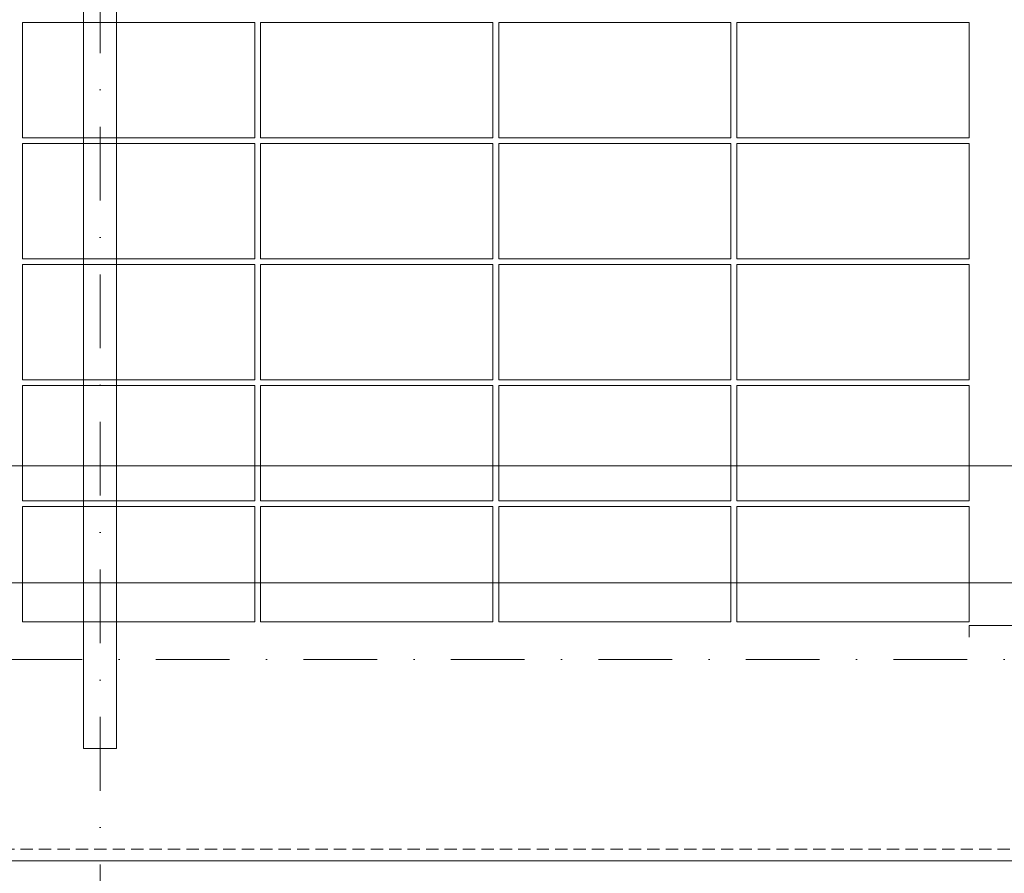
# Model space of a CAD drawing. Header units: millimetres. Extents: x -1695604 to 5289369, y -1488057 to 2187451.
# Tile 567 of 656: x 390135 to 395222, y 148895 to 153305. Entities that reach past the tile are written whole.
import ezdxf
from ezdxf import colors
from ezdxf.entities.mleader import LeaderData, LeaderLine
from ezdxf.math import Vec2, Vec3

# ---------------------------------------------------------------- set-up
doc = ezdxf.new("R2010")
doc.units = ezdxf.units.MM
for name, pattern in [('CENTERX2', [101.6, 63.5, -12.7, 12.7, -12.7]), ('DASHDOT', [25.4, 12.7, -6.35, 0, -6.35]), ('DASHED', [19.05, 12.7, -6.35]), ('HIDDEN', [9.525, 6.35, -3.175])]:
    doc.linetypes.add(name, pattern=pattern)
doc.layers.get('Defpoints').update_dxf_attribs({"color": 8})
for name, color, linetype, lineweight in [('A99_FVE', 30, 'Continuous', 5), ('A99_N_kce-pod', 7, 'DASHED', 20), ('A99_N_koty-200', 5, 'Continuous', 5), ('A99_N_koty-200 @ 1', 5, 'Continuous', 5), ('A99_N_koty-200 @ 10', 5, 'Continuous', 5), ('A99_N_koty-200 @ 100', 5, 'Continuous', 5), ('A99_N_koty-200 @ 200', 5, 'Continuous', 5), ('A99_N_koty-200 @ 250 (1)', 5, 'Continuous', 5), ('A99_N_koty-200 @ 250 (2)', 5, 'Continuous', 5), ('A99_N_koty-200 @ 400', 5, 'Continuous', 5), ('A99_N_txt-popis-50 @ 200', 240, 'Continuous', 9), ('A99_S_kce-pohl', 7, 'Continuous', 5), ('A99_S_osy', 1, 'CENTERX2', 5)]:
    doc.layers.add(name, color=color, linetype=linetype, lineweight=lineweight)
doc.styles.add('A99_kota', font='isocpeur.ttf', dxfattribs={"height": 2})
doc.styles.add('A99_popis', font='isocpeur.ttf')
doc.dimstyles.new('A99_kota_200 new', dxfattribs={"dimscale": 200, "dimtxt": 2, "dimasz": 1.2, "dimexe": 0.5, "dimexo": 1.5, "dimgap": 0.3, "dimtad": 1, "dimdec": 0, "dimzin": 3, "dimdsep": 46, "dimtxsty": 'A99_kota', "dimblk": 'ARCHTICK', "dimcen": 2.5, "dimazin": 2, "dimtfac": 0.75, "dimtdec": 0, "dimtmove": 2, "dimatfit": 0, "dimfxl": 0, "dimtolj": 1, "dimtzin": 0, "dimlwd": 5, "dimlwe": 5, "dimarcsym": 0})

# ---------------------------------------------------------------- blocks, each defined once
blk = doc.blocks.new('_ArchTick')
at = {"color": 0, "linetype": 'ByBlock', "const_width": 0.15}
blk.add_lwpolyline([(-0.5, -0.5), (0.5, 0.5)], dxfattribs=at)
blk = doc.blocks.new('*D4592')
at = {"layer": 'A99_N_koty-200', "color": 0, "linetype": 'Continuous', "lineweight": 5, "ltscale": 10, "transparency": 16777216}
for p, q in [((390550, 146925), (390550, 146475)), ((402550, 146925), (402550, 146475)), ((402550, 146525), (390550, 146525))]:
    blk.add_line(p, q, dxfattribs=at)
at = {"layer": 'Defpoints', "color": 0, "linetype": 'Continuous', "lineweight": 18, "ltscale": 10, "transparency": 16777216}
for p in [(390550, 149400), (402550, 149400), (390550, 146525)]:
    blk.add_point(p, dxfattribs=at)
at = {"layer": 'A99_N_koty-200', "color": 0, "linetype": 'Continuous', "lineweight": 5, "ltscale": 10, "transparency": 16777216, "xscale": 120, "yscale": 120, "zscale": 120, "rotation": 180}
blk.add_blockref('_ArchTick', (390550, 146525), dxfattribs=at)
at = {"layer": 'A99_N_koty-200', "color": 0, "linetype": 'Continuous', "lineweight": 5, "ltscale": 10, "transparency": 16777216, "xscale": 120, "yscale": 120, "zscale": 120}
blk.add_blockref('_ArchTick', (402550, 146525), dxfattribs=at)
at = {"layer": 'A99_N_koty-200', "color": 0, "linetype": 'Continuous', "ltscale": 10, "transparency": 16777216, "insert": (396550, 146655), "char_height": 200, "attachment_point": 5, "style": 'A99_kota'}
blk.add_mtext('\\A1;12000', dxfattribs=at)
blk = doc.blocks.new('*D4593')
at = {"layer": 'A99_N_koty-200', "color": 0, "linetype": 'Continuous', "lineweight": 5, "ltscale": 10, "transparency": 16777216}
for p, q in [((390550, 147325), (390550, 146425)), ((402550, 147325), (402550, 146425)), ((402550, 146525), (390550, 146525))]:
    blk.add_line(p, q, dxfattribs=at)
at = {"layer": 'Defpoints', "color": 0, "linetype": 'Continuous', "lineweight": 18, "ltscale": 10, "transparency": 16777216}
for p in [(390550, 149400), (402550, 149400), (390550, 146525)]:
    blk.add_point(p, dxfattribs=at)
at = {"layer": 'A99_N_koty-200', "color": 0, "linetype": 'Continuous', "lineweight": 5, "ltscale": 10, "transparency": 16777216, "xscale": 240, "yscale": 240, "zscale": 240, "rotation": 180}
blk.add_blockref('_ArchTick', (390550, 146525), dxfattribs=at)
at = {"layer": 'A99_N_koty-200', "color": 0, "linetype": 'Continuous', "lineweight": 5, "ltscale": 10, "transparency": 16777216, "xscale": 240, "yscale": 240, "zscale": 240}
blk.add_blockref('_ArchTick', (402550, 146525), dxfattribs=at)
at = {"layer": 'A99_N_koty-200', "color": 0, "linetype": 'Continuous', "ltscale": 10, "transparency": 16777216, "insert": (396550, 146785), "char_height": 400, "attachment_point": 5, "style": 'A99_kota'}
blk.add_mtext('\\A1;12000', dxfattribs=at)
blk = doc.blocks.new('*D4594')
at = {"layer": 'A99_N_koty-200', "color": 0, "linetype": 'Continuous', "lineweight": 5, "ltscale": 10, "transparency": 16777216}
for p, q in [((390550, 146529), (390550, 146524.5)), ((402550, 146525), (390550, 146525)), ((402550, 146529), (402550, 146524.5))]:
    blk.add_line(p, q, dxfattribs=at)
at = {"layer": 'Defpoints', "color": 0, "linetype": 'Continuous', "lineweight": 18, "ltscale": 10, "transparency": 16777216}
for p in [(390550, 149400), (402550, 149400), (390550, 146525)]:
    blk.add_point(p, dxfattribs=at)
at = {"layer": 'A99_N_koty-200', "color": 0, "linetype": 'Continuous', "lineweight": 5, "ltscale": 10, "transparency": 16777216, "xscale": 1.2, "yscale": 1.2, "zscale": 1.2, "rotation": 180}
blk.add_blockref('_ArchTick', (390550, 146525), dxfattribs=at)
at = {"layer": 'A99_N_koty-200', "color": 0, "linetype": 'Continuous', "lineweight": 5, "ltscale": 10, "transparency": 16777216, "xscale": 1.2, "yscale": 1.2, "zscale": 1.2}
blk.add_blockref('_ArchTick', (402550, 146525), dxfattribs=at)
at = {"layer": 'A99_N_koty-200', "color": 0, "linetype": 'Continuous', "ltscale": 10, "transparency": 16777216, "insert": (396550, 146526.3), "char_height": 2, "attachment_point": 5, "style": 'A99_kota'}
blk.add_mtext('\\A1;12000', dxfattribs=at)
blk = doc.blocks.new('*D4595')
at = {"layer": 'A99_N_koty-200', "color": 0, "linetype": 'Continuous', "lineweight": 5, "ltscale": 10, "transparency": 16777216}
for p, q in [((390550, 148125), (390550, 146325)), ((402550, 148125), (402550, 146325)), ((402550, 146525), (390550, 146525))]:
    blk.add_line(p, q, dxfattribs=at)
at = {"layer": 'Defpoints', "color": 0, "linetype": 'Continuous', "lineweight": 18, "ltscale": 10, "transparency": 16777216}
for p in [(390550, 149400), (402550, 149400), (390550, 146525)]:
    blk.add_point(p, dxfattribs=at)
at = {"layer": 'A99_N_koty-200', "color": 0, "linetype": 'Continuous', "lineweight": 5, "ltscale": 10, "transparency": 16777216, "xscale": 480, "yscale": 480, "zscale": 480, "rotation": 180}
blk.add_blockref('_ArchTick', (390550, 146525), dxfattribs=at)
at = {"layer": 'A99_N_koty-200', "color": 0, "linetype": 'Continuous', "lineweight": 5, "ltscale": 10, "transparency": 16777216, "xscale": 480, "yscale": 480, "zscale": 480}
blk.add_blockref('_ArchTick', (402550, 146525), dxfattribs=at)
at = {"layer": 'A99_N_koty-200', "color": 0, "linetype": 'Continuous', "ltscale": 10, "transparency": 16777216, "insert": (396550, 147045), "char_height": 800, "attachment_point": 5, "style": 'A99_kota'}
blk.add_mtext('\\A1;12000', dxfattribs=at)
blk = doc.blocks.new('*D4596')
at = {"layer": 'A99_N_koty-200', "color": 0, "linetype": 'Continuous', "lineweight": 5, "ltscale": 10, "transparency": 16777216}
for p, q in [((390550, 146565), (390550, 146520)), ((402550, 146525), (390550, 146525)), ((402550, 146565), (402550, 146520))]:
    blk.add_line(p, q, dxfattribs=at)
at = {"layer": 'Defpoints', "color": 0, "linetype": 'Continuous', "lineweight": 18, "ltscale": 10, "transparency": 16777216}
for p in [(390550, 149400), (402550, 149400), (390550, 146525)]:
    blk.add_point(p, dxfattribs=at)
at = {"layer": 'A99_N_koty-200', "color": 0, "linetype": 'Continuous', "lineweight": 5, "ltscale": 10, "transparency": 16777216, "xscale": 12, "yscale": 12, "zscale": 12, "rotation": 180}
blk.add_blockref('_ArchTick', (390550, 146525), dxfattribs=at)
at = {"layer": 'A99_N_koty-200', "color": 0, "linetype": 'Continuous', "lineweight": 5, "ltscale": 10, "transparency": 16777216, "xscale": 12, "yscale": 12, "zscale": 12}
blk.add_blockref('_ArchTick', (402550, 146525), dxfattribs=at)
at = {"layer": 'A99_N_koty-200', "color": 0, "linetype": 'Continuous', "ltscale": 10, "transparency": 16777216, "insert": (396550, 146538), "char_height": 20, "attachment_point": 5, "style": 'A99_kota'}
blk.add_mtext('\\A1;12000', dxfattribs=at)
blk = doc.blocks.new('*D4597')
at = {"layer": 'A99_N_koty-200', "color": 0, "linetype": 'Continuous', "lineweight": 5, "ltscale": 10, "transparency": 16777216}
for p, q in [((390550, 147525), (390550, 146400)), ((402550, 147525), (402550, 146400)), ((402550, 146525), (390550, 146525))]:
    blk.add_line(p, q, dxfattribs=at)
at = {"layer": 'Defpoints', "color": 0, "linetype": 'Continuous', "lineweight": 18, "ltscale": 10, "transparency": 16777216}
for p in [(390550, 149400), (402550, 149400), (390550, 146525)]:
    blk.add_point(p, dxfattribs=at)
at = {"layer": 'A99_N_koty-200', "color": 0, "linetype": 'Continuous', "lineweight": 5, "ltscale": 10, "transparency": 16777216, "xscale": 300, "yscale": 300, "zscale": 300, "rotation": 180}
blk.add_blockref('_ArchTick', (390550, 146525), dxfattribs=at)
at = {"layer": 'A99_N_koty-200', "color": 0, "linetype": 'Continuous', "lineweight": 5, "ltscale": 10, "transparency": 16777216, "xscale": 300, "yscale": 300, "zscale": 300}
blk.add_blockref('_ArchTick', (402550, 146525), dxfattribs=at)
at = {"layer": 'A99_N_koty-200', "color": 0, "linetype": 'Continuous', "ltscale": 10, "transparency": 16777216, "insert": (396550, 146850), "char_height": 500, "attachment_point": 5, "style": 'A99_kota'}
blk.add_mtext('\\A1;12000', dxfattribs=at)
blk = doc.blocks.new('*D4598')
at = {"layer": 'A99_N_koty-200', "color": 0, "linetype": 'Continuous', "lineweight": 5, "ltscale": 10, "transparency": 16777216}
for p, q in [((390550, 147525), (390550, 146400)), ((402550, 147525), (402550, 146400)), ((402550, 146525), (390550, 146525))]:
    blk.add_line(p, q, dxfattribs=at)
at = {"layer": 'Defpoints', "color": 0, "linetype": 'Continuous', "lineweight": 18, "ltscale": 10, "transparency": 16777216}
for p in [(390550, 149400), (402550, 149400), (390550, 146525)]:
    blk.add_point(p, dxfattribs=at)
at = {"layer": 'A99_N_koty-200', "color": 0, "linetype": 'Continuous', "lineweight": 5, "ltscale": 10, "transparency": 16777216, "xscale": 300, "yscale": 300, "zscale": 300, "rotation": 180}
blk.add_blockref('_ArchTick', (390550, 146525), dxfattribs=at)
at = {"layer": 'A99_N_koty-200', "color": 0, "linetype": 'Continuous', "lineweight": 5, "ltscale": 10, "transparency": 16777216, "xscale": 300, "yscale": 300, "zscale": 300}
blk.add_blockref('_ArchTick', (402550, 146525), dxfattribs=at)
at = {"layer": 'A99_N_koty-200', "color": 0, "linetype": 'Continuous', "ltscale": 10, "transparency": 16777216, "insert": (396550, 146850), "char_height": 500, "attachment_point": 5, "style": 'A99_kota'}
blk.add_mtext('\\A1;12000', dxfattribs=at)
blk = doc.blocks.new('*D4600')
at = {"layer": 'A99_N_koty-200', "color": 0, "linetype": 'Continuous', "lineweight": 5, "ltscale": 10, "transparency": 16777216}
for p, q in [((378550, 146925), (378550, 146475)), ((390550, 146925), (390550, 146475)), ((390550, 146525), (378550, 146525))]:
    blk.add_line(p, q, dxfattribs=at)
at = {"layer": 'Defpoints', "color": 0, "linetype": 'Continuous', "lineweight": 18, "ltscale": 10, "transparency": 16777216}
for p in [(378550, 149400), (390550, 149400), (378550, 146525)]:
    blk.add_point(p, dxfattribs=at)
at = {"layer": 'A99_N_koty-200', "color": 0, "linetype": 'Continuous', "lineweight": 5, "ltscale": 10, "transparency": 16777216, "xscale": 120, "yscale": 120, "zscale": 120, "rotation": 180}
blk.add_blockref('_ArchTick', (378550, 146525), dxfattribs=at)
at = {"layer": 'A99_N_koty-200', "color": 0, "linetype": 'Continuous', "lineweight": 5, "ltscale": 10, "transparency": 16777216, "xscale": 120, "yscale": 120, "zscale": 120}
blk.add_blockref('_ArchTick', (390550, 146525), dxfattribs=at)
at = {"layer": 'A99_N_koty-200', "color": 0, "linetype": 'Continuous', "ltscale": 10, "transparency": 16777216, "insert": (384550, 146655), "char_height": 200, "attachment_point": 5, "style": 'A99_kota'}
blk.add_mtext('\\A1;12000', dxfattribs=at)
blk = doc.blocks.new('*D4601')
at = {"layer": 'A99_N_koty-200', "color": 0, "linetype": 'Continuous', "lineweight": 5, "ltscale": 10, "transparency": 16777216}
for p, q in [((378550, 147325), (378550, 146425)), ((390550, 147325), (390550, 146425)), ((390550, 146525), (378550, 146525))]:
    blk.add_line(p, q, dxfattribs=at)
at = {"layer": 'Defpoints', "color": 0, "linetype": 'Continuous', "lineweight": 18, "ltscale": 10, "transparency": 16777216}
for p in [(378550, 149400), (390550, 149400), (378550, 146525)]:
    blk.add_point(p, dxfattribs=at)
at = {"layer": 'A99_N_koty-200', "color": 0, "linetype": 'Continuous', "lineweight": 5, "ltscale": 10, "transparency": 16777216, "xscale": 240, "yscale": 240, "zscale": 240, "rotation": 180}
blk.add_blockref('_ArchTick', (378550, 146525), dxfattribs=at)
at = {"layer": 'A99_N_koty-200', "color": 0, "linetype": 'Continuous', "lineweight": 5, "ltscale": 10, "transparency": 16777216, "xscale": 240, "yscale": 240, "zscale": 240}
blk.add_blockref('_ArchTick', (390550, 146525), dxfattribs=at)
at = {"layer": 'A99_N_koty-200', "color": 0, "linetype": 'Continuous', "ltscale": 10, "transparency": 16777216, "insert": (384550, 146785), "char_height": 400, "attachment_point": 5, "style": 'A99_kota'}
blk.add_mtext('\\A1;12000', dxfattribs=at)
blk = doc.blocks.new('*D4602')
at = {"layer": 'A99_N_koty-200', "color": 0, "linetype": 'Continuous', "lineweight": 5, "ltscale": 10, "transparency": 16777216}
for p, q in [((378550, 146529), (378550, 146524.5)), ((390550, 146525), (378550, 146525)), ((390550, 146529), (390550, 146524.5))]:
    blk.add_line(p, q, dxfattribs=at)
at = {"layer": 'Defpoints', "color": 0, "linetype": 'Continuous', "lineweight": 18, "ltscale": 10, "transparency": 16777216}
for p in [(378550, 149400), (390550, 149400), (378550, 146525)]:
    blk.add_point(p, dxfattribs=at)
at = {"layer": 'A99_N_koty-200', "color": 0, "linetype": 'Continuous', "lineweight": 5, "ltscale": 10, "transparency": 16777216, "xscale": 1.2, "yscale": 1.2, "zscale": 1.2, "rotation": 180}
blk.add_blockref('_ArchTick', (378550, 146525), dxfattribs=at)
at = {"layer": 'A99_N_koty-200', "color": 0, "linetype": 'Continuous', "lineweight": 5, "ltscale": 10, "transparency": 16777216, "xscale": 1.2, "yscale": 1.2, "zscale": 1.2}
blk.add_blockref('_ArchTick', (390550, 146525), dxfattribs=at)
at = {"layer": 'A99_N_koty-200', "color": 0, "linetype": 'Continuous', "ltscale": 10, "transparency": 16777216, "insert": (384550, 146526.3), "char_height": 2, "attachment_point": 5, "style": 'A99_kota'}
blk.add_mtext('\\A1;12000', dxfattribs=at)
blk = doc.blocks.new('*D4603')
at = {"layer": 'A99_N_koty-200', "color": 0, "linetype": 'Continuous', "lineweight": 5, "ltscale": 10, "transparency": 16777216}
for p, q in [((378550, 148125), (378550, 146325)), ((390550, 148125), (390550, 146325)), ((390550, 146525), (378550, 146525))]:
    blk.add_line(p, q, dxfattribs=at)
at = {"layer": 'Defpoints', "color": 0, "linetype": 'Continuous', "lineweight": 18, "ltscale": 10, "transparency": 16777216}
for p in [(378550, 149400), (390550, 149400), (378550, 146525)]:
    blk.add_point(p, dxfattribs=at)
at = {"layer": 'A99_N_koty-200', "color": 0, "linetype": 'Continuous', "lineweight": 5, "ltscale": 10, "transparency": 16777216, "xscale": 480, "yscale": 480, "zscale": 480, "rotation": 180}
blk.add_blockref('_ArchTick', (378550, 146525), dxfattribs=at)
at = {"layer": 'A99_N_koty-200', "color": 0, "linetype": 'Continuous', "lineweight": 5, "ltscale": 10, "transparency": 16777216, "xscale": 480, "yscale": 480, "zscale": 480}
blk.add_blockref('_ArchTick', (390550, 146525), dxfattribs=at)
at = {"layer": 'A99_N_koty-200', "color": 0, "linetype": 'Continuous', "ltscale": 10, "transparency": 16777216, "insert": (384550, 147045), "char_height": 800, "attachment_point": 5, "style": 'A99_kota'}
blk.add_mtext('\\A1;12000', dxfattribs=at)
blk = doc.blocks.new('*D4604')
at = {"layer": 'A99_N_koty-200', "color": 0, "linetype": 'Continuous', "lineweight": 5, "ltscale": 10, "transparency": 16777216}
for p, q in [((378550, 146565), (378550, 146520)), ((390550, 146525), (378550, 146525)), ((390550, 146565), (390550, 146520))]:
    blk.add_line(p, q, dxfattribs=at)
at = {"layer": 'Defpoints', "color": 0, "linetype": 'Continuous', "lineweight": 18, "ltscale": 10, "transparency": 16777216}
for p in [(378550, 149400), (390550, 149400), (378550, 146525)]:
    blk.add_point(p, dxfattribs=at)
at = {"layer": 'A99_N_koty-200', "color": 0, "linetype": 'Continuous', "lineweight": 5, "ltscale": 10, "transparency": 16777216, "xscale": 12, "yscale": 12, "zscale": 12, "rotation": 180}
blk.add_blockref('_ArchTick', (378550, 146525), dxfattribs=at)
at = {"layer": 'A99_N_koty-200', "color": 0, "linetype": 'Continuous', "lineweight": 5, "ltscale": 10, "transparency": 16777216, "xscale": 12, "yscale": 12, "zscale": 12}
blk.add_blockref('_ArchTick', (390550, 146525), dxfattribs=at)
at = {"layer": 'A99_N_koty-200', "color": 0, "linetype": 'Continuous', "ltscale": 10, "transparency": 16777216, "insert": (384550, 146538), "char_height": 20, "attachment_point": 5, "style": 'A99_kota'}
blk.add_mtext('\\A1;12000', dxfattribs=at)
blk = doc.blocks.new('*D4605')
at = {"layer": 'A99_N_koty-200', "color": 0, "linetype": 'Continuous', "lineweight": 5, "ltscale": 10, "transparency": 16777216}
for p, q in [((378550, 147525), (378550, 146400)), ((390550, 147525), (390550, 146400)), ((390550, 146525), (378550, 146525))]:
    blk.add_line(p, q, dxfattribs=at)
at = {"layer": 'Defpoints', "color": 0, "linetype": 'Continuous', "lineweight": 18, "ltscale": 10, "transparency": 16777216}
for p in [(378550, 149400), (390550, 149400), (378550, 146525)]:
    blk.add_point(p, dxfattribs=at)
at = {"layer": 'A99_N_koty-200', "color": 0, "linetype": 'Continuous', "lineweight": 5, "ltscale": 10, "transparency": 16777216, "xscale": 300, "yscale": 300, "zscale": 300, "rotation": 180}
blk.add_blockref('_ArchTick', (378550, 146525), dxfattribs=at)
at = {"layer": 'A99_N_koty-200', "color": 0, "linetype": 'Continuous', "lineweight": 5, "ltscale": 10, "transparency": 16777216, "xscale": 300, "yscale": 300, "zscale": 300}
blk.add_blockref('_ArchTick', (390550, 146525), dxfattribs=at)
at = {"layer": 'A99_N_koty-200', "color": 0, "linetype": 'Continuous', "ltscale": 10, "transparency": 16777216, "insert": (384550, 146850), "char_height": 500, "attachment_point": 5, "style": 'A99_kota'}
blk.add_mtext('\\A1;12000', dxfattribs=at)
blk = doc.blocks.new('*D4606')
at = {"layer": 'A99_N_koty-200', "color": 0, "linetype": 'Continuous', "lineweight": 5, "ltscale": 10, "transparency": 16777216}
for p, q in [((378550, 147525), (378550, 146400)), ((390550, 147525), (390550, 146400)), ((390550, 146525), (378550, 146525))]:
    blk.add_line(p, q, dxfattribs=at)
at = {"layer": 'Defpoints', "color": 0, "linetype": 'Continuous', "lineweight": 18, "ltscale": 10, "transparency": 16777216}
for p in [(378550, 149400), (390550, 149400), (378550, 146525)]:
    blk.add_point(p, dxfattribs=at)
at = {"layer": 'A99_N_koty-200', "color": 0, "linetype": 'Continuous', "lineweight": 5, "ltscale": 10, "transparency": 16777216, "xscale": 300, "yscale": 300, "zscale": 300, "rotation": 180}
blk.add_blockref('_ArchTick', (378550, 146525), dxfattribs=at)
at = {"layer": 'A99_N_koty-200', "color": 0, "linetype": 'Continuous', "lineweight": 5, "ltscale": 10, "transparency": 16777216, "xscale": 300, "yscale": 300, "zscale": 300}
blk.add_blockref('_ArchTick', (390550, 146525), dxfattribs=at)
at = {"layer": 'A99_N_koty-200', "color": 0, "linetype": 'Continuous', "ltscale": 10, "transparency": 16777216, "insert": (384550, 146850), "char_height": 500, "attachment_point": 5, "style": 'A99_kota'}
blk.add_mtext('\\A1;12000', dxfattribs=at)
blk = doc.blocks.new('*D4789')
at = {"layer": 'A99_N_koty-200', "color": 0, "linetype": 'Continuous', "lineweight": 5, "ltscale": 10, "transparency": 16777216}
for p, q in [((378280, 150200), (378280, 151100)), ((415495, 150200), (415495, 151100)), ((378280, 151000), (415495, 151000))]:
    blk.add_line(p, q, dxfattribs=at)
at = {"layer": 'Defpoints', "color": 0, "linetype": 'Continuous', "lineweight": 18, "ltscale": 10, "transparency": 16777216}
for p in [(415495, 151000), (378280, 148920), (415495, 148920)]:
    blk.add_point(p, dxfattribs=at)
at = {"layer": 'A99_N_koty-200', "color": 0, "linetype": 'Continuous', "lineweight": 5, "ltscale": 10, "transparency": 16777216, "xscale": 240, "yscale": 240, "zscale": 240, "rotation": 180}
blk.add_blockref('_ArchTick', (378280, 151000), dxfattribs=at)
at = {"layer": 'A99_N_koty-200', "color": 0, "linetype": 'Continuous', "lineweight": 5, "ltscale": 10, "transparency": 16777216, "xscale": 240, "yscale": 240, "zscale": 240}
blk.add_blockref('_ArchTick', (415495, 151000), dxfattribs=at)
at = {"layer": 'A99_N_koty-200', "color": 0, "linetype": 'Continuous', "ltscale": 10, "transparency": 16777216, "insert": (396887.5, 151260), "char_height": 400, "attachment_point": 5, "style": 'A99_kota'}
blk.add_mtext('\\A1;37215', dxfattribs=at)
blk = doc.blocks.new('*D4790')
at = {"layer": 'A99_N_koty-200', "color": 0, "linetype": 'Continuous', "lineweight": 5, "ltscale": 10, "transparency": 16777216}
for p, q in [((378280, 149995), (378280, 150445)), ((415495, 149995), (415495, 150445)), ((378280, 150395), (415495, 150395))]:
    blk.add_line(p, q, dxfattribs=at)
at = {"layer": 'Defpoints', "color": 0, "linetype": 'Continuous', "lineweight": 18, "ltscale": 10, "transparency": 16777216}
for p in [(415495, 150395), (378280, 148920), (415495, 148920)]:
    blk.add_point(p, dxfattribs=at)
at = {"layer": 'A99_N_koty-200', "color": 0, "linetype": 'Continuous', "lineweight": 5, "ltscale": 10, "transparency": 16777216, "xscale": 120, "yscale": 120, "zscale": 120, "rotation": 180}
blk.add_blockref('_ArchTick', (378280, 150395), dxfattribs=at)
at = {"layer": 'A99_N_koty-200', "color": 0, "linetype": 'Continuous', "lineweight": 5, "ltscale": 10, "transparency": 16777216, "xscale": 120, "yscale": 120, "zscale": 120}
blk.add_blockref('_ArchTick', (415495, 150395), dxfattribs=at)
at = {"layer": 'A99_N_koty-200', "color": 0, "linetype": 'Continuous', "ltscale": 10, "transparency": 16777216, "insert": (396887.5, 150525), "char_height": 200, "attachment_point": 5, "style": 'A99_kota'}
blk.add_mtext('\\A1;37215', dxfattribs=at)
blk = doc.blocks.new('*D4791')
at = {"layer": 'A99_N_koty-200', "color": 0, "linetype": 'Continuous', "lineweight": 5, "ltscale": 10, "transparency": 16777216}
for p, q in [((378280, 150391), (378280, 150395.5)), ((378280, 150395), (415495, 150395)), ((415495, 150391), (415495, 150395.5))]:
    blk.add_line(p, q, dxfattribs=at)
at = {"layer": 'Defpoints', "color": 0, "linetype": 'Continuous', "lineweight": 18, "ltscale": 10, "transparency": 16777216}
for p in [(415495, 150395), (378280, 148920), (415495, 148920)]:
    blk.add_point(p, dxfattribs=at)
at = {"layer": 'A99_N_koty-200', "color": 0, "linetype": 'Continuous', "lineweight": 5, "ltscale": 10, "transparency": 16777216, "xscale": 1.2, "yscale": 1.2, "zscale": 1.2, "rotation": 180}
blk.add_blockref('_ArchTick', (378280, 150395), dxfattribs=at)
at = {"layer": 'A99_N_koty-200', "color": 0, "linetype": 'Continuous', "lineweight": 5, "ltscale": 10, "transparency": 16777216, "xscale": 1.2, "yscale": 1.2, "zscale": 1.2}
blk.add_blockref('_ArchTick', (415495, 150395), dxfattribs=at)
at = {"layer": 'A99_N_koty-200', "color": 0, "linetype": 'Continuous', "ltscale": 10, "transparency": 16777216, "insert": (396887.5, 150396.3), "char_height": 2, "attachment_point": 5, "style": 'A99_kota'}
blk.add_mtext('\\A1;37215', dxfattribs=at)
blk = doc.blocks.new('*D4792')
at = {"layer": 'A99_N_koty-200', "color": 0, "linetype": 'Continuous', "lineweight": 5, "ltscale": 10, "transparency": 16777216}
for p, q in [((378280, 149520), (378280, 150595)), ((415495, 149520), (415495, 150595)), ((378280, 150395), (415495, 150395))]:
    blk.add_line(p, q, dxfattribs=at)
at = {"layer": 'Defpoints', "color": 0, "linetype": 'Continuous', "lineweight": 18, "ltscale": 10, "transparency": 16777216}
for p in [(415495, 150395), (378280, 148920), (415495, 148920)]:
    blk.add_point(p, dxfattribs=at)
at = {"layer": 'A99_N_koty-200', "color": 0, "linetype": 'Continuous', "lineweight": 5, "ltscale": 10, "transparency": 16777216, "xscale": 480, "yscale": 480, "zscale": 480, "rotation": 180}
blk.add_blockref('_ArchTick', (378280, 150395), dxfattribs=at)
at = {"layer": 'A99_N_koty-200', "color": 0, "linetype": 'Continuous', "lineweight": 5, "ltscale": 10, "transparency": 16777216, "xscale": 480, "yscale": 480, "zscale": 480}
blk.add_blockref('_ArchTick', (415495, 150395), dxfattribs=at)
at = {"layer": 'A99_N_koty-200', "color": 0, "linetype": 'Continuous', "ltscale": 10, "transparency": 16777216, "insert": (396887.5, 150915), "char_height": 800, "attachment_point": 5, "style": 'A99_kota'}
blk.add_mtext('\\A1;37215', dxfattribs=at)
blk = doc.blocks.new('*D4793')
at = {"layer": 'A99_N_koty-200', "color": 0, "linetype": 'Continuous', "lineweight": 5, "ltscale": 10, "transparency": 16777216}
for p, q in [((378280, 150355), (378280, 150400)), ((378280, 150395), (415495, 150395)), ((415495, 150355), (415495, 150400))]:
    blk.add_line(p, q, dxfattribs=at)
at = {"layer": 'Defpoints', "color": 0, "linetype": 'Continuous', "lineweight": 18, "ltscale": 10, "transparency": 16777216}
for p in [(415495, 150395), (378280, 148920), (415495, 148920)]:
    blk.add_point(p, dxfattribs=at)
at = {"layer": 'A99_N_koty-200', "color": 0, "linetype": 'Continuous', "lineweight": 5, "ltscale": 10, "transparency": 16777216, "xscale": 12, "yscale": 12, "zscale": 12, "rotation": 180}
blk.add_blockref('_ArchTick', (378280, 150395), dxfattribs=at)
at = {"layer": 'A99_N_koty-200', "color": 0, "linetype": 'Continuous', "lineweight": 5, "ltscale": 10, "transparency": 16777216, "xscale": 12, "yscale": 12, "zscale": 12}
blk.add_blockref('_ArchTick', (415495, 150395), dxfattribs=at)
at = {"layer": 'A99_N_koty-200', "color": 0, "linetype": 'Continuous', "ltscale": 10, "transparency": 16777216, "insert": (396887.5, 150408), "char_height": 20, "attachment_point": 5, "style": 'A99_kota'}
blk.add_mtext('\\A1;37215', dxfattribs=at)
blk = doc.blocks.new('*D4794')
at = {"layer": 'A99_N_koty-200', "color": 0, "linetype": 'Continuous', "lineweight": 5, "ltscale": 10, "transparency": 16777216}
for p, q in [((378280, 149395), (378280, 150520)), ((415495, 149395), (415495, 150520)), ((378280, 150395), (415495, 150395))]:
    blk.add_line(p, q, dxfattribs=at)
at = {"layer": 'Defpoints', "color": 0, "linetype": 'Continuous', "lineweight": 18, "ltscale": 10, "transparency": 16777216}
for p in [(415495, 150395), (378280, 148920), (415495, 148920)]:
    blk.add_point(p, dxfattribs=at)
at = {"layer": 'A99_N_koty-200', "color": 0, "linetype": 'Continuous', "lineweight": 5, "ltscale": 10, "transparency": 16777216, "xscale": 300, "yscale": 300, "zscale": 300, "rotation": 180}
blk.add_blockref('_ArchTick', (378280, 150395), dxfattribs=at)
at = {"layer": 'A99_N_koty-200', "color": 0, "linetype": 'Continuous', "lineweight": 5, "ltscale": 10, "transparency": 16777216, "xscale": 300, "yscale": 300, "zscale": 300}
blk.add_blockref('_ArchTick', (415495, 150395), dxfattribs=at)
at = {"layer": 'A99_N_koty-200', "color": 0, "linetype": 'Continuous', "ltscale": 10, "transparency": 16777216, "insert": (396887.5, 150720), "char_height": 500, "attachment_point": 5, "style": 'A99_kota'}
blk.add_mtext('\\A1;37215', dxfattribs=at)
blk = doc.blocks.new('*D4795')
at = {"layer": 'A99_N_koty-200', "color": 0, "linetype": 'Continuous', "lineweight": 5, "ltscale": 10, "transparency": 16777216}
for p, q in [((378280, 149395), (378280, 150520)), ((415495, 149395), (415495, 150520)), ((378280, 150395), (415495, 150395))]:
    blk.add_line(p, q, dxfattribs=at)
at = {"layer": 'Defpoints', "color": 0, "linetype": 'Continuous', "lineweight": 18, "ltscale": 10, "transparency": 16777216}
for p in [(415495, 150395), (378280, 148920), (415495, 148920)]:
    blk.add_point(p, dxfattribs=at)
at = {"layer": 'A99_N_koty-200', "color": 0, "linetype": 'Continuous', "lineweight": 5, "ltscale": 10, "transparency": 16777216, "xscale": 300, "yscale": 300, "zscale": 300, "rotation": 180}
blk.add_blockref('_ArchTick', (378280, 150395), dxfattribs=at)
at = {"layer": 'A99_N_koty-200', "color": 0, "linetype": 'Continuous', "lineweight": 5, "ltscale": 10, "transparency": 16777216, "xscale": 300, "yscale": 300, "zscale": 300}
blk.add_blockref('_ArchTick', (415495, 150395), dxfattribs=at)
at = {"layer": 'A99_N_koty-200', "color": 0, "linetype": 'Continuous', "ltscale": 10, "transparency": 16777216, "insert": (396887.5, 150720), "char_height": 500, "attachment_point": 5, "style": 'A99_kota'}
blk.add_mtext('\\A1;37215', dxfattribs=at)
blk = doc.blocks.new('*U5975')
at = {"layer": 'A99_N_koty-200 @ 1', "linetype": 'Continuous', "ltscale": 10}
dim = blk.add_linear_dim(base=(390550, 146525), p1=(402550, 149400), p2=(390550, 149400), angle=180, dimstyle='A99_kota_200 new', override={"dimscale": 1, "dimtix": 1, "dimtofl": 1, "dimtmove": 1, "dimatfit": 1}, dxfattribs=at)
dim.commit()
dim.dimension.update_dxf_attribs({"geometry": '*D4594', "text_midpoint": (396550, 146526.3)})
at = {"layer": 'A99_N_koty-200 @ 10', "linetype": 'Continuous', "ltscale": 10}
dim = blk.add_linear_dim(base=(390550, 146525), p1=(402550, 149400), p2=(390550, 149400), angle=180, dimstyle='A99_kota_200 new', override={"dimscale": 10, "dimtix": 1, "dimtofl": 1, "dimtmove": 1, "dimatfit": 1}, dxfattribs=at)
dim.commit()
dim.dimension.update_dxf_attribs({"geometry": '*D4596', "text_midpoint": (396550, 146538)})
at = {"layer": 'A99_N_koty-200 @ 100', "linetype": 'Continuous', "ltscale": 10}
dim = blk.add_linear_dim(base=(390550, 146525), p1=(402550, 149400), p2=(390550, 149400), angle=180, dimstyle='A99_kota_200 new', override={"dimscale": 100, "dimtix": 1, "dimtofl": 1, "dimtmove": 1, "dimatfit": 1}, dxfattribs=at)
dim.commit()
dim.dimension.update_dxf_attribs({"geometry": '*D4592', "text_midpoint": (396550, 146655)})
at = {"layer": 'A99_N_koty-200 @ 200', "linetype": 'Continuous', "ltscale": 10}
dim = blk.add_linear_dim(base=(390550, 146525), p1=(402550, 149400), p2=(390550, 149400), angle=180, dimstyle='A99_kota_200 new', override={"dimscale": 200, "dimtix": 1, "dimtofl": 1, "dimtmove": 1, "dimatfit": 1}, dxfattribs=at)
dim.commit()
dim.dimension.update_dxf_attribs({"geometry": '*D4593', "text_midpoint": (396550, 146785)})
at = {"layer": 'A99_N_koty-200 @ 250 (1)', "linetype": 'Continuous', "ltscale": 10}
dim = blk.add_linear_dim(base=(390550, 146525), p1=(402550, 149400), p2=(390550, 149400), angle=180, dimstyle='A99_kota_200 new', override={"dimscale": 250, "dimtix": 1, "dimtofl": 1, "dimtmove": 1, "dimatfit": 1}, dxfattribs=at)
dim.commit()
dim.dimension.update_dxf_attribs({"geometry": '*D4598', "text_midpoint": (396550, 146850)})
at = {"layer": 'A99_N_koty-200 @ 250 (2)', "linetype": 'Continuous', "ltscale": 10}
dim = blk.add_linear_dim(base=(390550, 146525), p1=(402550, 149400), p2=(390550, 149400), angle=180, dimstyle='A99_kota_200 new', override={"dimscale": 250, "dimtix": 1, "dimtofl": 1, "dimtmove": 1, "dimatfit": 1}, dxfattribs=at)
dim.commit()
dim.dimension.update_dxf_attribs({"geometry": '*D4597', "text_midpoint": (396550, 146850)})
at = {"layer": 'A99_N_koty-200 @ 400', "linetype": 'Continuous', "ltscale": 10}
dim = blk.add_linear_dim(base=(390550, 146525), p1=(402550, 149400), p2=(390550, 149400), angle=180, dimstyle='A99_kota_200 new', override={"dimscale": 400, "dimtix": 1, "dimtofl": 1, "dimtmove": 1, "dimatfit": 1}, dxfattribs=at)
dim.commit()
dim.dimension.update_dxf_attribs({"geometry": '*D4595', "text_midpoint": (396550, 147045)})
blk = doc.blocks.new('*U5976')
at = {"layer": 'A99_N_koty-200 @ 1', "linetype": 'Continuous', "ltscale": 10}
dim = blk.add_linear_dim(base=(378550, 146525), p1=(390550, 149400), p2=(378550, 149400), angle=180, dimstyle='A99_kota_200 new', override={"dimscale": 1, "dimtix": 1, "dimtofl": 1, "dimtmove": 1, "dimatfit": 1}, dxfattribs=at)
dim.commit()
dim.dimension.update_dxf_attribs({"geometry": '*D4602', "text_midpoint": (384550, 146526.3)})
at = {"layer": 'A99_N_koty-200 @ 10', "linetype": 'Continuous', "ltscale": 10}
dim = blk.add_linear_dim(base=(378550, 146525), p1=(390550, 149400), p2=(378550, 149400), angle=180, dimstyle='A99_kota_200 new', override={"dimscale": 10, "dimtix": 1, "dimtofl": 1, "dimtmove": 1, "dimatfit": 1}, dxfattribs=at)
dim.commit()
dim.dimension.update_dxf_attribs({"geometry": '*D4604', "text_midpoint": (384550, 146538)})
at = {"layer": 'A99_N_koty-200 @ 100', "linetype": 'Continuous', "ltscale": 10}
dim = blk.add_linear_dim(base=(378550, 146525), p1=(390550, 149400), p2=(378550, 149400), angle=180, dimstyle='A99_kota_200 new', override={"dimscale": 100, "dimtix": 1, "dimtofl": 1, "dimtmove": 1, "dimatfit": 1}, dxfattribs=at)
dim.commit()
dim.dimension.update_dxf_attribs({"geometry": '*D4600', "text_midpoint": (384550, 146655)})
at = {"layer": 'A99_N_koty-200 @ 200', "linetype": 'Continuous', "ltscale": 10}
dim = blk.add_linear_dim(base=(378550, 146525), p1=(390550, 149400), p2=(378550, 149400), angle=180, dimstyle='A99_kota_200 new', override={"dimscale": 200, "dimtix": 1, "dimtofl": 1, "dimtmove": 1, "dimatfit": 1}, dxfattribs=at)
dim.commit()
dim.dimension.update_dxf_attribs({"geometry": '*D4601', "text_midpoint": (384550, 146785)})
at = {"layer": 'A99_N_koty-200 @ 250 (1)', "linetype": 'Continuous', "ltscale": 10}
dim = blk.add_linear_dim(base=(378550, 146525), p1=(390550, 149400), p2=(378550, 149400), angle=180, dimstyle='A99_kota_200 new', override={"dimscale": 250, "dimtix": 1, "dimtofl": 1, "dimtmove": 1, "dimatfit": 1}, dxfattribs=at)
dim.commit()
dim.dimension.update_dxf_attribs({"geometry": '*D4606', "text_midpoint": (384550, 146850)})
at = {"layer": 'A99_N_koty-200 @ 250 (2)', "linetype": 'Continuous', "ltscale": 10}
dim = blk.add_linear_dim(base=(378550, 146525), p1=(390550, 149400), p2=(378550, 149400), angle=180, dimstyle='A99_kota_200 new', override={"dimscale": 250, "dimtix": 1, "dimtofl": 1, "dimtmove": 1, "dimatfit": 1}, dxfattribs=at)
dim.commit()
dim.dimension.update_dxf_attribs({"geometry": '*D4605', "text_midpoint": (384550, 146850)})
at = {"layer": 'A99_N_koty-200 @ 400', "linetype": 'Continuous', "ltscale": 10}
dim = blk.add_linear_dim(base=(378550, 146525), p1=(390550, 149400), p2=(378550, 149400), angle=180, dimstyle='A99_kota_200 new', override={"dimscale": 400, "dimtix": 1, "dimtofl": 1, "dimtmove": 1, "dimatfit": 1}, dxfattribs=at)
dim.commit()
dim.dimension.update_dxf_attribs({"geometry": '*D4603', "text_midpoint": (384550, 147045)})
blk = doc.blocks.new('*U6019')
at = {"layer": 'A99_N_koty-200 @ 1', "linetype": 'Continuous', "ltscale": 10}
dim = blk.add_linear_dim(base=(415495, 150395), p1=(378280, 148920), p2=(415495, 148920), dimstyle='A99_kota_200 new', override={"dimscale": 1, "dimtix": 1, "dimtofl": 1, "dimtmove": 2, "dimatfit": 3}, dxfattribs=at)
dim.commit()
dim.dimension.update_dxf_attribs({"geometry": '*D4791', "text_midpoint": (396887.5, 150396.3)})
at = {"layer": 'A99_N_koty-200 @ 10', "linetype": 'Continuous', "ltscale": 10}
dim = blk.add_linear_dim(base=(415495, 150395), p1=(378280, 148920), p2=(415495, 148920), dimstyle='A99_kota_200 new', override={"dimscale": 10, "dimtix": 1, "dimtofl": 1, "dimtmove": 2, "dimatfit": 3}, dxfattribs=at)
dim.commit()
dim.dimension.update_dxf_attribs({"geometry": '*D4793', "text_midpoint": (396887.5, 150408)})
at = {"layer": 'A99_N_koty-200 @ 100', "linetype": 'Continuous', "ltscale": 10}
dim = blk.add_linear_dim(base=(415495, 150395), p1=(378280, 148920), p2=(415495, 148920), dimstyle='A99_kota_200 new', override={"dimscale": 100, "dimtix": 1, "dimtofl": 1, "dimtmove": 2, "dimatfit": 3}, dxfattribs=at)
dim.commit()
dim.dimension.update_dxf_attribs({"geometry": '*D4790', "text_midpoint": (396887.5, 150525)})
at = {"layer": 'A99_N_koty-200 @ 200', "linetype": 'Continuous', "ltscale": 10}
dim = blk.add_linear_dim(base=(415495, 151000), p1=(378280, 148920), p2=(415495, 148920), dimstyle='A99_kota_200 new', override={"dimscale": 200, "dimtix": 1, "dimtofl": 1, "dimtmove": 2, "dimatfit": 3}, dxfattribs=at)
dim.commit()
dim.dimension.update_dxf_attribs({"geometry": '*D4789', "text_midpoint": (396887.5, 151260)})
at = {"layer": 'A99_N_koty-200 @ 250 (1)', "linetype": 'Continuous', "ltscale": 10}
dim = blk.add_linear_dim(base=(415495, 150395), p1=(378280, 148920), p2=(415495, 148920), dimstyle='A99_kota_200 new', override={"dimscale": 250, "dimtix": 1, "dimtofl": 1, "dimtmove": 2, "dimatfit": 3}, dxfattribs=at)
dim.commit()
dim.dimension.update_dxf_attribs({"geometry": '*D4795', "text_midpoint": (396887.5, 150720)})
at = {"layer": 'A99_N_koty-200 @ 250 (2)', "linetype": 'Continuous', "ltscale": 10}
dim = blk.add_linear_dim(base=(415495, 150395), p1=(378280, 148920), p2=(415495, 148920), dimstyle='A99_kota_200 new', override={"dimscale": 250, "dimtix": 1, "dimtofl": 1, "dimtmove": 2, "dimatfit": 3}, dxfattribs=at)
dim.commit()
dim.dimension.update_dxf_attribs({"geometry": '*D4794', "text_midpoint": (396887.5, 150720)})
at = {"layer": 'A99_N_koty-200 @ 400', "linetype": 'Continuous', "ltscale": 10}
dim = blk.add_linear_dim(base=(415495, 150395), p1=(378280, 148920), p2=(415495, 148920), dimstyle='A99_kota_200 new', override={"dimscale": 400, "dimtix": 1, "dimtofl": 1, "dimtmove": 2, "dimatfit": 3}, dxfattribs=at)
dim.commit()
dim.dimension.update_dxf_attribs({"geometry": '*D4792', "text_midpoint": (396887.5, 150915)})

msp = doc.modelspace()

# ---------------------------------------------------------------- linework, layer by layer
at = {"layer": 'A99_FVE', "linetype": 'Continuous', "lineweight": 15, "ltscale": 2}
msp.add_lwpolyline([(390465, 155305), (390635, 155305), (390635, 149540), (390465, 149540)], close=True, dxfattribs=at)
at = {"layer": 'A99_FVE', "lineweight": 5, "ltscale": 2}
for points in [[(391350, 152695), (391350, 153290), (390150, 153290), (390150, 152695)], [(392580, 152695), (392580, 153290), (391380, 153290), (391380, 152695)], [(393810, 152695), (393810, 153290), (392610, 153290), (392610, 152695)], [(395040, 152695), (395040, 153290), (393840, 153290), (393840, 152695)], [(391350, 152070), (391350, 152665), (390150, 152665), (390150, 152070)], [(392580, 152070), (392580, 152665), (391380, 152665), (391380, 152070)], [(393810, 152070), (393810, 152665), (392610, 152665), (392610, 152070)], [(395040, 152070), (395040, 152665), (393840, 152665), (393840, 152070)], [(391350, 151445), (391350, 152040), (390150, 152040), (390150, 151445)], [(392580, 151445), (392580, 152040), (391380, 152040), (391380, 151445)], [(393810, 151445), (393810, 152040), (392610, 152040), (392610, 151445)], [(395040, 151445), (395040, 152040), (393840, 152040), (393840, 151445)], [(391350, 150820), (391350, 151415), (390150, 151415), (390150, 150820)], [(392580, 150820), (392580, 151415), (391380, 151415), (391380, 150820)], [(393810, 150820), (393810, 151415), (392610, 151415), (392610, 150820)], [(395040, 150820), (395040, 151415), (393840, 151415), (393840, 150820)], [(391350, 150195), (391350, 150790), (390150, 150790), (390150, 150195)], [(392580, 150195), (392580, 150790), (391380, 150790), (391380, 150195)], [(393810, 150195), (393810, 150790), (392610, 150790), (392610, 150195)], [(395040, 150195), (395040, 150790), (393840, 150790), (393840, 150195)]]:
    msp.add_lwpolyline(points, close=True, dxfattribs=at)
msp.add_lwpolyline([(395440, 150175), (395040, 150175), (395040, 150115)], dxfattribs=at)
at = {"layer": 'A99_N_kce-pod', "linetype": 'HIDDEN', "lineweight": 5, "ltscale": 10}
msp.add_lwpolyline([(438875.5, 149020), (299400, 149020)], dxfattribs=at)
at = {"layer": 'A99_S_kce-pohl', "linetype": 'Continuous', "ltscale": 25}
msp.add_lwpolyline([(307330, 174440), (299400, 174440), (299400, 148960), (438875.5, 148960), (438875.5, 176350)], dxfattribs=at)
at = {"layer": 'A99_S_osy', "linetype": 'DASHDOT', "lineweight": 5, "ltscale": 30}
for points in [[(390550, 250300), (390550, 146890)], [(452950, 150000), (297355, 150000)]]:
    msp.add_lwpolyline(points, dxfattribs=at)

# ---------------------------------------------------------------- block references
at = {"layer": 'A99_N_koty-200', "color": 3, "linetype": 'Continuous', "lineweight": 18}
for name in ['*U6019', '*U5976', '*U5975']:
    msp.add_blockref(name, (0, 0), dxfattribs=at)

# ---------------------------------------------------------------- leaders
at = {"layer": 'A99_N_txt-popis-50 @ 200', "lineweight": 9}
ml = msp.add_multileader_mtext('Standard', dxfattribs=at)
ml.set_content('\\A1;{\\fISOCPEUR|b1|i0|c238|p34;\\C256;ocelový nosník}', color=1, style='A99_popis')
ml.set_leader_properties(color=256, linetype='ByLayer', lineweight=-1)
ml.build(insert=Vec2(0, 0))
ml.multileader.update_dxf_attribs({"dogleg_length": 200, "arrow_head_size": 300, "scale": 200})
ctx = ml.context
ctx.base_point, ctx.scale, ctx.char_height, ctx.arrow_head_size, ctx.landing_gap_size, ctx.plane_origin = Vec3(21517.5, 152275), 200, 400, 300, 1000, Vec3(20965, 145696.7)
notes = []
notes.append((ctx, [(0, (1, 1, 0), (20717.5, 152275), (1, 0), 800, [(0, [(20720, 150347.5)], 0, [])])]))
ctx.mtext.insert, ctx.mtext.width, ctx.mtext.defined_height, ctx.mtext.flow_direction = Vec3(22517.5, 152533.2), 3664.376, 670, 5
for ctx, leaders in notes:
    for number, flags, end, landing, length, lines in leaders:
        leader = LeaderData()
        leader.index, (leader.has_last_leader_line, leader.has_dogleg_vector, leader.attachment_direction) = number, flags
        leader.last_leader_point, leader.dogleg_vector, leader.dogleg_length = Vec3(end), Vec3(landing), length
        for number, points, colour, breaks in lines:
            line = LeaderLine()
            line.index, line.vertices, line.color, line.breaks = number, Vec3.list(points), colors.encode_raw_color(colour), breaks
            leader.lines.append(line)
        ctx.leaders.append(leader)

doc.saveas('drawing.dxf')
